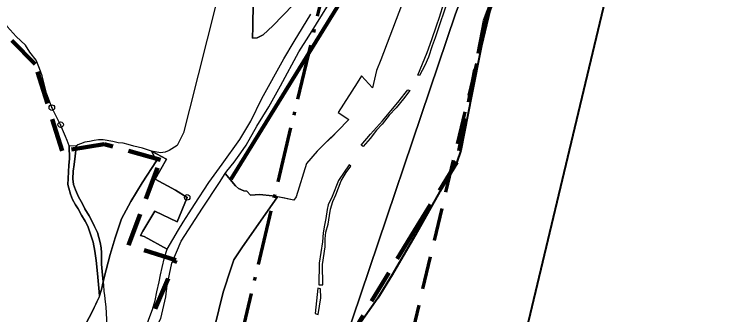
# Model space of a CAD drawing. Extents: x 645880 to 658994, y 884400 to 894744.
# Drawn here: x 657745 to 658391, y 892528 to 892800 of the extents above; entities that cross this region are included whole.
import ezdxf

# ---------------------------------------------------------------- set-up
doc = ezdxf.new("R2010")
doc.units = 0
doc.header["$LTSCALE"] = 10
doc.header["$PDMODE"] = 32
doc.header["$PDSIZE"] = 5
doc.linetypes.add('DOT_DASHED', pattern=[7.7, 5, -1.2, 0.3, -1.2])
doc.linetypes.add('MEDIUM_DASHED', pattern=[4.5, 3, -1.5])
for name, color, linetype, lineweight in [('10', 7, 'Continuous', 25), ('15', 7, 'MEDIUM_DASHED', 100), ('17', 7, 'Continuous', 25), ('29', 7, 'Continuous', 25), ('40', 7, 'Continuous', 80), ('43', 7, 'Continuous', 25), ('45', 7, 'Continuous', 25), ('55', 7, 'Continuous', 25), ('58', 7, 'Continuous', 25), ('59', 7, 'Continuous', 40), ('8', 7, 'Continuous', 25)]:
    doc.layers.add(name, color=color, linetype=linetype, lineweight=lineweight)

msp = doc.modelspace()

# ---------------------------------------------------------------- linework, layer by layer
at = {"layer": '10'}
msp.add_lwpolyline([(657967.78, 892824.97), (657965.39, 892816.62), (657961.83, 892810.45), (657961.43, 892788.55), (657961.07, 892778.23), (657965.45, 892778.48), (657970.86, 892781.32), (657979.52, 892789.51), (657997.97, 892808.62), (657987.36, 892816.2), (658008.58, 892853.84), (658022.6, 892850.46), (658034.14, 892848.63), (658033.83, 892853.85), (658033.67, 892860.01), (658033.98, 892862.85), (658034.93, 892865.85), (658036.08, 892868.36)], dxfattribs=at)
at = {"layer": '15'}
for points in [[(658336.29, 893306.44), (658326.56, 893216.03), (658269.02, 893100.07), (658258.05, 893017.47), (658246.92, 892936.53), (658240.25, 892915.99), (658214.74, 892887.33), (658197.25, 892862.68), (658171.38, 892793.94), (658146.27, 892665.82), (658107.77, 892604.19), (658053.07, 892513.78), (658011.87, 892462.81), (657985.13, 892331.98), (657949.09, 892283.08), (657938.8, 892219.4), (657941.76, 892133.42), (658005.57, 891968.55), (658020.45, 891905.51)], [(657855.22, 892491.64), (657891.81, 892577.33), (657848.77, 892590.7), (657877.87, 892668.02), (657826.79, 892682.33), (657788.78, 892676.2), (657764.26, 892754.7), (657738.22, 892781.43)]]:
    msp.add_lwpolyline(points, dxfattribs=at)
at = {"layer": '17'}
for points in [[(657787.41, 892699.92), (657779.42, 892715.38), (657774.58, 892728.48), (657770.65, 892744.2), (657768.29, 892750.75), (657765.15, 892758.22), (657759.65, 892765.55), (657755.59, 892771.84), (657747.21, 892779.83), (657738.96, 892788.87), (657724.93, 892799.24), (657709.51, 892815.44), (657701.61, 892825.86), (657698.14, 892834.54), (657696.21, 892842.44), (657696.6, 892855.94), (657698.14, 892870.21), (657698.91, 892879.86), (657703.34, 892902.8), (657707.58, 892913.6), (657713.94, 892928.26), (657718.29, 892937.79), (657725, 892946.11), (657741.81, 892964.33)], [(657808.16, 892515.52), (657815.77, 892529.8), (657822.66, 892544.37), (657822.66, 892544.37), (657822.16, 892548.37), (657820.79, 892565), (657819.6, 892576.8), (657818.47, 892585.29), (657816.78, 892593.5), (657814.47, 892600.86), (657811.97, 892607.93), (657809.7, 892612.65), (657806.31, 892617.87), (657803.16, 892623.57), (657800.73, 892627.46), (657798.06, 892632.07), (657796.48, 892637.04), (657794.91, 892642.26), (657793.82, 892645.77), (657794.18, 892651.23), (657794.79, 892663.25), (657795.51, 892668.95), (657795.13, 892680.66), (657793.43, 892685.48), (657791.76, 892689.35), (657787.41, 892699.92)]]:
    msp.add_lwpolyline(points, dxfattribs=at)
msp.add_point((657787.41, 892699.92), dxfattribs=at)
at = {"layer": '29'}
for points in [[(658101.91, 892823.13), (658077.39, 892758.54), (658073.27, 892749.05), (658069.72, 892733.41), (658059.89, 892744.29), (658056.02, 892737.68), (658038.77, 892711.02), (658048.39, 892704.74), (658038.15, 892694.07), (658033.13, 892688.84), (658027.27, 892683.61), (658019.74, 892675.86), (658009.91, 892664.77), (658000.77, 892634.55), (657998.64, 892631.54), (657988.89, 892633.54), (657979.01, 892635.54), (657967.89, 892636.54), (657959.26, 892636.04), (657955.89, 892639.54), (657953.26, 892640.04), (657948.39, 892642.04), (657945.76, 892644.54), (657936.26, 892655.78)], [(657936.26, 892655.78), (657937.81, 892657.8), (657944.39, 892666.05), (657950.64, 892674.55), (657955.42, 892681.5), (657965.02, 892698.55), (657975.77, 892716.05), (657986.39, 892735.05), (658003.02, 892766.05), (658012.14, 892780.05), (658031.52, 892811.05)]]:
    msp.add_lwpolyline(points, dxfattribs=at)
at = {"layer": '40'}
msp.add_lwpolyline([(658111.71, 892960.72), (658043.87, 892816.61), (657941.6, 892650.58)], dxfattribs=at)
at = {"layer": '43'}
for points in [[(658146.27, 892665.82), (658149.68, 892676.55), (658159.46, 892725.65), (658168.39, 892771.45), (658177.75, 892810.66), (658184.98, 892828.81), (658198.5, 892859.45), (658208.28, 892873.48), (658216.79, 892885.45), (658229.98, 892899.48), (658242.74, 892912.68), (658199.99, 892919.3), (658197.42, 892935.77), (658191.31, 892937.06), (658176.17, 892888.76)], [(658172.74, 892877.81), (658166.14, 892856.76), (658144.87, 892800.44), (658043.68, 892500.77)], [(658043.68, 892500.77), (658144.87, 892800.44), (658166.14, 892856.76), (658172.74, 892877.81), (658145.68, 892835.33)], [(658111.05, 892834.21), (658101.72, 892829.16), (658101.91, 892823.13), (658077.39, 892758.54), (658073.27, 892749.05)], [(658073.27, 892749.05), (658069.72, 892733.41), (658059.89, 892744.29), (658056.02, 892737.68), (658038.77, 892711.02), (658048.39, 892704.74), (658038.15, 892694.07)], [(658038.15, 892694.07), (658033.13, 892688.84), (658027.27, 892683.61), (658019.74, 892675.86)], [(657825.9, 892557.56), (657826.71, 892561.62), (657832.33, 892582.33), (657836.68, 892597.44), (657842.52, 892614.63), (657850.92, 892630.43), (657861.22, 892647.18), (657874.08, 892667.22), (657869.57, 892675.79), (657861.52, 892678.55), (657853.64, 892680.55), (657848.64, 892682.05), (657844.02, 892683.05), (657839.52, 892683.55), (657834.64, 892684.55), (657825.89, 892686.05), (657821.64, 892686.05), (657817.89, 892685.55), (657813.39, 892684.55), (657809.39, 892684.05), (657805.27, 892682.55), (657802.89, 892681.55), (657801.39, 892680.55)], [(657801.39, 892680.55), (657801.24, 892676.72), (657800.45, 892671.33), (657799.75, 892663.87), (657798.88, 892657.87), (657798.45, 892650.8), (657798.98, 892645.71), (657800.85, 892640.92), (657803.54, 892634.6), (657807.15, 892628.07), (657809.25, 892623.79), (657813.1, 892617.47)], [(657869.57, 892675.79), (657874.08, 892667.22), (657861.22, 892647.18), (657850.92, 892630.43), (657842.52, 892614.63), (657836.68, 892597.44), (657832.33, 892582.33), (657826.71, 892561.62), (657825.9, 892557.56)], [(657902.02, 892634.05), (657891.52, 892640.55), (657873.14, 892650.55), (657883.14, 892668.55), (657869.57, 892675.79)], [(658019.74, 892675.86), (658009.91, 892664.77), (658000.77, 892634.55), (657998.64, 892631.54), (657983.67, 892634.59)], [(658074.54, 892542.9), (658087.58, 892563.93), (658108.85, 892600.25), (658139.04, 892653.85), (658146.27, 892665.82)], [(657931.14, 892647.6), (657936.26, 892655.78), (657945.76, 892644.54), (657948.39, 892642.04), (657953.26, 892640.04), (657955.89, 892639.54), (657959.26, 892636.04), (657967.89, 892636.54), (657979.01, 892635.54), (657983.67, 892634.59)], [(657835, 892457.44), (657842.84, 892464.35), (657856.87, 892483.62), (657878.16, 892524.36), (657882.72, 892543.97), (657883.73, 892554.62), (657888.13, 892574.56), (657896.4, 892594.5), (657916, 892624.42), (657931.14, 892647.6)], [(657983.67, 892634.59), (657951.45, 892588.47), (657944.08, 892577.4), (657941.75, 892570.16), (657934.47, 892548.33), (657930.56, 892532.28), (657926.03, 892513.82), (657910.35, 892478.61), (657879.77, 892431.81), (657855.18, 892412.21), (657836.09, 892401.96), (657819.49, 892397.93), (657800.02, 892395.5), (657787.99, 892394.92), (657785.98, 892394.47), (657775.48, 892391.59), (657772.88, 892390.58), (657771.72, 892390.37)], [(657983.67, 892634.59), (657951.45, 892588.47), (657944.08, 892577.4), (657941.75, 892570.16), (657934.47, 892548.33), (657930.56, 892532.28), (657926.03, 892513.82), (657910.35, 892478.61), (657879.77, 892431.81), (657855.18, 892412.21), (657836.09, 892401.96), (657819.49, 892397.93), (657800.02, 892395.5), (657787.99, 892394.92), (657785.98, 892394.47), (657775.48, 892391.59), (657772.88, 892390.58), (657771.72, 892390.37)], [(657848.89, 892487.05), (657851.02, 892490.55), (657852.89, 892494.05), (657860.02, 892507.05), (657862.77, 892512.05), (657865.89, 892519.55), (657868.27, 892526.05), (657870.64, 892532.55), (657872.89, 892540.55), (657874.52, 892548.55), (657876.52, 892557.55), (657877.77, 892564.05), (657879.27, 892570.55), (657881.39, 892579.55), (657883.89, 892587.05), (657862.89, 892598.55), (657859.77, 892599.55), (657861.77, 892603.55), (657872.77, 892621.55), (657893.02, 892612.05), (657902.02, 892634.05)], [(657813.1, 892617.47), (657815.57, 892612.68), (657818.19, 892607.75), (657820.66, 892602.19), (657821.91, 892597.67), (657823.3, 892593.04), (657824.06, 892588.3), (657824.52, 892583.82), (657824.52, 892578.42), (657824.52, 892573.55), (657825.02, 892567.05), (657825.52, 892560.55), (657825.9, 892557.56)], [(657825.9, 892557.56), (657826.27, 892554.55), (657826.64, 892549.05), (657827.14, 892545.05), (657827.77, 892539.55), (657828.27, 892535.05), (657828.89, 892523.55), (657829.27, 892517.55), (657830.39, 892515.55), (657831.39, 892513.05), (657832.14, 892510.05), (657832.02, 892506.55), (657831.39, 892504.05), (657829.77, 892500.55), (657828.64, 892494.55), (657828.24, 892493.56), (657848.19, 892486.01), (657848.89, 892487.05)], [(658043.68, 892500.77), (658051.68, 892510.24), (658074.53, 892542.9)]]:
    msp.add_lwpolyline(points, dxfattribs=at)
msp.add_lwpolyline([(658038.15, 892694.07), (658033.13, 892688.84), (658027.27, 892683.61)], close=True, dxfattribs=at)
msp.add_point((657902.02, 892634.05), dxfattribs=at)
at = {"layer": '45', "linetype": 'DOT_DASHED', "lineweight": 70}
msp.add_lwpolyline([(658032.74, 891178.84), (657962.16, 891450), (657912.65, 891632.07), (657880.45, 891775.54), (657862.08, 891924.55), (657862.75, 892057.96), (657880.13, 892212.9), (657948.63, 892498.48), (658035.94, 892864.43), (658113.04, 893179.94), (658123.49, 893235.71), (658127.65, 893288.31), (658121.92, 893384.59), (658110.78, 893490.65), (658118.71, 893627.43), (658149.69, 893744.87)], dxfattribs=at)
at = {"layer": '45', "linetype": 'MEDIUM_DASHED', "lineweight": 70}
msp.add_lwpolyline([(658177.94, 891216.48), (658107.15, 891488.48), (658058.27, 891668.19), (658028.42, 891801.21), (658012.13, 891933.39), (658012.71, 892049.2), (658028.16, 892186.95), (658094.51, 892463.58), (658181.75, 892829.22), (658259.72, 893148.31), (658272.39, 893215.94), (658278, 893286.86), (658271.45, 893396.89), (658261.24, 893494.17), (658267.59, 893603.71), (658294.73, 893706.6)], dxfattribs=at)
at = {"layer": '45', "lineweight": 40}
msp.add_lwpolyline([(658258.34, 891300.89), (658203.84, 891513.99), (658155.35, 891692.27), (658127.07, 891818.31), (658112.16, 891939.28), (658112.68, 892043.36), (658126.85, 892169.65), (658191.77, 892440.31), (658278.96, 892805.75), (658357.51, 893127.22), (658371.66, 893202.76), (658378.23, 893285.88), (658371.14, 893405.08), (658361.54, 893496.51), (658366.84, 893587.91), (658391.42, 893681.1)], dxfattribs=at)
at = {"layer": '55'}
for points in [[(657936.26, 892655.78), (657937.81, 892657.8), (657944.39, 892666.05), (657950.64, 892674.55), (657955.42, 892681.5), (657965.02, 892698.55), (657975.77, 892716.05), (657986.39, 892735.05), (658003.02, 892766.05), (658012.14, 892780.05), (658031.52, 892811.05), (658036.39, 892818.55), (658054.39, 892850.05), (658066.52, 892872.55), (658088.39, 892918.05), (658103.15, 892945.55), (658105.5, 892954.87), (658110.5, 892966.94), (658125, 892978.94), (658127.37, 892982.94), (658132.74, 892982.34), (658137.25, 892983.17), (658141.75, 892995.94)], [(657927.87, 892808.44), (657904, 892713.94), (657898.63, 892692.44), (657893, 892680.94), (657885.75, 892676.44), (657882, 892674.94), (657877.87, 892674.44), (657869.57, 892675.79), (657874.08, 892667.22), (657861.22, 892647.18), (657850.92, 892630.43), (657842.52, 892614.63), (657836.68, 892597.44), (657832.33, 892582.33), (657826.71, 892561.62), (657824.5, 892550.59), (657822.22, 892544.01), (657815.77, 892529.8), (657808.16, 892515.52)], [(657983.68, 892634.59), (657979.01, 892635.54), (657967.89, 892636.54), (657959.26, 892636.04), (657955.89, 892639.54), (657953.26, 892640.04), (657948.39, 892642.04), (657945.76, 892644.54), (657936.26, 892655.78)], [(657771.72, 892390.37), (657772.88, 892390.58), (657775.48, 892391.59), (657785.98, 892394.47), (657787.99, 892394.92), (657800.02, 892395.5), (657819.49, 892397.93), (657836.09, 892401.96), (657855.18, 892412.21), (657879.77, 892431.81), (657910.35, 892478.61), (657926.03, 892513.82), (657930.56, 892532.28), (657934.47, 892548.33), (657941.75, 892570.16), (657944.08, 892577.4), (657951.45, 892588.47), (657983.68, 892634.59)]]:
    msp.add_lwpolyline(points, dxfattribs=at)
at = {"layer": '58'}
for points in [[(658110.93, 892744.82), (658119.25, 892765.44), (658123.37, 892776.94), (658127.87, 892789.44), (658130.5, 892797.44), (658134.24, 892809.95), (658135.11, 892813.2), (658136.45, 892816.66), (658137.6, 892820.69), (658139.23, 892823.76), (658140.67, 892823.28), (658139.52, 892818.77), (658138.37, 892814.44), (658135.13, 892804.44), (658130.25, 892789.44), (658126.37, 892778.44), (658123.87, 892771.44), (658120.5, 892760.94), (658117.07, 892753.45), (658112.47, 892744.34)], [(658059.46, 892681.22), (658067.99, 892691.3), (658078.75, 892703.44), (658086.37, 892712.44), (658092.81, 892719.88), (658099.43, 892728.61), (658101.83, 892731.58), (658103.65, 892730.82), (658097.8, 892723.33), (658091.28, 892715.08), (658084.87, 892708.44), (658078.63, 892700.44), (658073.46, 892694.85), (658067.61, 892687.46), (658061.38, 892680.17)], [(658022.92, 892543.01), (658022.66, 892551.12), (658020.36, 892551.8), (658017.94, 892528.86), (658020.49, 892527.85)]]:
    msp.add_lwpolyline(points, close=True, dxfattribs=at)
for points in [[(658021.28, 892554.96), (658024.73, 892554.86), (658024.55, 892573.31), (658027.07, 892589.31), (658026.87, 892596.5), (658027.63, 892602.44), (658029.65, 892609.93), (658030.71, 892617.52), (658031.67, 892623.37), (658033.78, 892630.37), (658036.56, 892636.32), (658041.53, 892649.19), (658046.04, 892656.67), (658050.26, 892662.23), (658048.53, 892663.67)], [(658048.53, 892663.67), (658039.04, 892649.28), (658033.3, 892634.78), (658029.73, 892627.44), (658028.86, 892622.94), (658027.45, 892614.83), (658026.2, 892608.88), (658025, 892601.94), (658024.38, 892593.91), (658021.57, 892574.53), (658021.28, 892554.96)]]:
    msp.add_lwpolyline(points, dxfattribs=at)
at = {"layer": '59'}
msp.add_lwpolyline([(658177.75, 892810.66), (658168.39, 892771.45), (658159.46, 892725.65), (658149.68, 892676.55), (658146.27, 892665.82), (658139.04, 892653.85), (658108.85, 892600.25), (658087.58, 892563.93), (658074.53, 892542.9), (658051.68, 892510.24)], dxfattribs=at)
at = {"layer": '8'}
for points in [[(657779.42, 892715.38), (657774.58, 892728.48), (657770.65, 892744.2), (657768.29, 892750.75), (657765.15, 892758.22), (657759.65, 892765.55), (657755.59, 892771.84), (657747.21, 892779.83), (657738.96, 892788.87), (657724.93, 892799.24), (657709.51, 892815.44), (657701.61, 892825.86), (657698.14, 892834.54), (657696.21, 892842.44), (657696.6, 892855.94), (657698.14, 892870.21), (657698.91, 892879.86), (657703.34, 892902.8), (657707.58, 892913.6), (657713.94, 892928.26), (657718.29, 892937.79), (657725, 892946.11), (657741.81, 892964.33)], [(657961.83, 892810.45), (657962.36, 892841.03), (657931.99, 892849.03), (657929.38, 892834.9), (657921.49, 892810.53), (657927.87, 892808.44), (657904, 892713.94), (657898.63, 892692.44), (657893, 892680.94), (657885.75, 892676.44), (657882, 892674.94), (657877.87, 892674.44), (657869.57, 892675.79), (657883.14, 892668.55), (657873.14, 892650.55)], [(657927.87, 892808.44), (657904, 892713.94), (657898.63, 892692.44), (657893, 892680.94), (657885.75, 892676.44), (657882, 892674.94), (657877.87, 892674.44), (657869.57, 892675.79), (657861.52, 892678.55), (657853.64, 892680.55), (657848.64, 892682.05), (657844.02, 892683.05), (657839.52, 892683.55), (657834.64, 892684.55), (657825.89, 892686.05), (657821.64, 892686.05), (657817.89, 892685.55), (657813.39, 892684.55), (657809.39, 892684.05), (657805.27, 892682.55), (657802.89, 892681.55), (657801.39, 892680.55), (657795.13, 892680.66), (657793.43, 892685.48), (657791.76, 892689.35), (657787.41, 892699.92), (657779.42, 892715.38)], [(657997.97, 892808.62), (657979.52, 892789.51), (657970.86, 892781.32), (657965.45, 892778.48), (657961.07, 892778.23), (657961.43, 892788.55), (657961.83, 892810.45)], [(657883.89, 892587.05), (657894.15, 892604.55), (657898.39, 892611.55), (657903.77, 892620.05), (657908.65, 892627.55), (657921.65, 892647.55), (657933.52, 892664.05), (657949.68, 892686.61), (657959.52, 892703.05), (657969.65, 892723.55), (657989.52, 892759.55), (657998.88, 892775.34), (658013.87, 892799.93)], [(657795.13, 892680.66), (657795.51, 892668.95), (657794.79, 892663.25), (657794.18, 892651.23), (657793.82, 892645.77), (657794.91, 892642.26), (657796.48, 892637.04), (657798.06, 892632.07), (657800.73, 892627.46), (657803.16, 892623.57), (657806.31, 892617.87)], [(657813.1, 892617.47), (657809.25, 892623.79), (657807.15, 892628.07), (657803.54, 892634.6), (657800.85, 892640.92), (657798.98, 892645.71), (657798.45, 892650.8), (657798.88, 892657.87), (657799.75, 892663.87), (657800.45, 892671.33), (657801.24, 892676.72), (657801.39, 892680.55), (657795.13, 892680.66)], [(657873.14, 892650.55), (657891.52, 892640.55), (657902.02, 892634.05), (657893.02, 892612.05), (657872.77, 892621.55), (657861.77, 892603.55), (657859.77, 892599.55), (657862.89, 892598.55), (657883.89, 892587.05)], [(657806.31, 892617.87), (657809.7, 892612.65), (657811.97, 892607.93), (657814.47, 892600.86), (657816.78, 892593.5), (657818.47, 892585.29), (657819.6, 892576.8), (657820.79, 892565), (657822.16, 892548.37), (657822.58, 892545.03)], [(657825.9, 892557.56), (657825.52, 892560.55), (657825.02, 892567.05), (657824.52, 892573.55), (657824.52, 892578.42), (657824.52, 892583.82), (657824.06, 892588.3), (657823.3, 892593.04), (657821.91, 892597.67), (657820.66, 892602.19), (657818.19, 892607.75), (657815.57, 892612.68), (657813.1, 892617.47)], [(657822.58, 892545.03), (657824.5, 892550.59), (657825.9, 892557.56)]]:
    msp.add_lwpolyline(points, dxfattribs=at)
msp.add_point((657779.42, 892715.38), dxfattribs=at)

doc.saveas('drawing.dxf')
